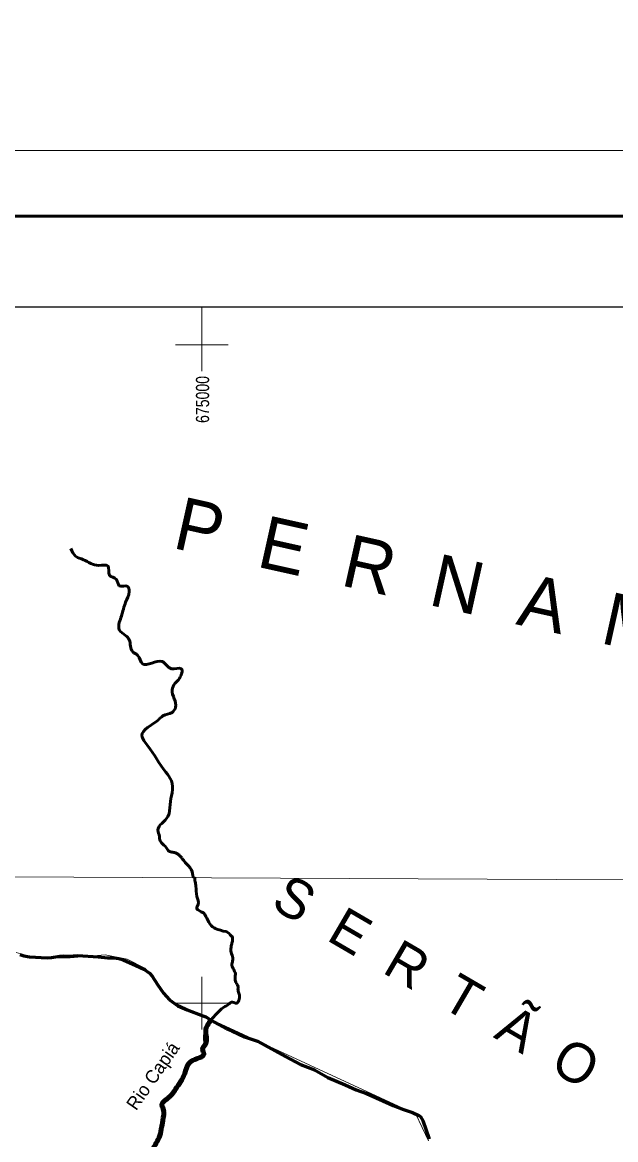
# Model space of a CAD drawing. Extents: x -1643653 to 4543381, y 1624270 to 13878484.
# Drawn here: x 668187 to 690719, y 8994810 to 9037250 of the extents above; entities that cross this region are included whole.
import ezdxf
from ezdxf.enums import TextEntityAlignment as Align

# ---------------------------------------------------------------- set-up
doc = ezdxf.new("R2010")
doc.units = 0
doc.header["$LTSCALE"] = 200
doc.linetypes.add('LONG_DASH_SHORT_DASH', pattern=[9.9, 6, -1.2, 1.5, -1.2])
for name, color, linetype, lineweight in [('1', 7, 'Continuous', 13), ('2', 7, 'Continuous', 13), ('24', 7, 'Continuous', 25), ('3', 7, 'Continuous', 13), ('58', 7, 'Continuous', 13), ('60', 7, 'Continuous', 13), ('7', 7, 'LONG_DASH_SHORT_DASH', 60), ('9', 7, 'Continuous', 90)]:
    doc.layers.add(name, color=color, linetype=linetype, lineweight=lineweight)
for name, color, linetype in [('42', 7, 'Continuous'), ('47', 7, 'Continuous'), ('49', 7, 'Continuous'), ('55', 7, 'Continuous')]:
    doc.layers.add(name, color=color, linetype=linetype)

msp = doc.modelspace()

# ---------------------------------------------------------------- linework, layer by layer
at = {"layer": '1'}
msp.add_lwpolyline([(565303.2, 9005146.6), (664889.8, 9004806.7), (719872.1, 9004543.9), (790635.8, 9004109)], dxfattribs=at)
at = {"layer": '2'}
for p, q in [((675000, 9024000), (675000, 9026438.8)), ((674000, 9025000), (676000, 9025000)), ((675000, 8999000), (675000, 9001000)), ((674000, 9000000), (676000, 9000000))]:
    msp.add_line(p, q, dxfattribs=at)
at = {"layer": '24', "lineweight": 53}
for points in [[(674726.7, 9004751), (674666.6, 9004817.9), (674653.2, 9004904.8), (674258.7, 9005480.2), (674171.8, 9005593.9), (674084.9, 9005660.8), (673971.2, 9005714.3), (673824.1, 9005741.1), (673750.6, 9005767.8), (673650.3, 9005908.3), (673469.7, 9006089), (673396.2, 9006242.8), (673389.5, 9006323.1), (673336, 9006563.9), (673714.2, 9007080), (673794.5, 9007534.9), (673874.7, 9007989.8), (673848, 9008444.8), (673634, 9008765.9), (672938.7, 9009782.8), (672724.7, 9010157.4), (673339.8, 9010746.1), (673527, 9010906.7), (673874.7, 9011040.5), (674008.4, 9011227.8), (673874.7, 9011896.8), (673981.7, 9012137.6), (674115.4, 9012271.4), (674222.4, 9012699.6), (673848, 9012699.6), (673500.3, 9012967.2), (672751.4, 9012886.9), (672564.2, 9013208), (672377, 9013341.8), (672243.3, 9013796.7), (672109.6, 9013957.3), (671868.9, 9014171.4), (671869.6, 9014455.6), (671949.9, 9014696.4), (672110.3, 9015231.6), (672244.1, 9015633), (672190.6, 9015820.4), (671869.6, 9015847.1), (671762.7, 9016088), (671495.2, 9016248.5), (671441.7, 9016596.4), (671094.1, 9016623.2), (670505.7, 9016837.2), (670211.5, 9016971), (670024.3, 9017265.4)], [(675154.1, 8998412.8), (675100.6, 8998680.4), (675187.5, 8999035), (675307.8, 8999295.9), (675575.3, 8999603.6), (675822.7, 8999831.1), (676043.3, 8999971.6), (676116.8, 9000031.8), (676324.1, 8999991.6), (676417.7, 9000145.5), (676424.4, 9000339.5), (676377.6, 9000486.7), (676377.6, 9000627.2), (676357.6, 9000680.7), (676277.3, 9000827.9), (676264, 9000914.9), (676270.6, 9001048.7), (676277.3, 9001122.2), (676243.9, 9001202.5), (676183.7, 9001339.3), (676157, 9001392.8), (676163.7, 9001566.7), (676177, 9001713.9), (676116.8, 9001928), (676110.2, 9002075.2), (676130.2, 9002209), (676163.7, 9002342.8), (676170.3, 9002389.6), (676150.3, 9002523.4), (676116.8, 9002550.2), (675949.7, 9002704), (675923, 9002710.7), (675515.1, 9002833.7), (675475, 9002853.7), (675113.9, 9003362.2), (675067.1, 9003422.4), (674940.1, 9003482.6), (674859.8, 9003542.8), (674819.7, 9003569.6), (674859.8, 9003736.8), (674819.7, 9004051.2), (674779.6, 9004439.2), (674752.9, 9004606.5), (674739.5, 9004773.7), (674742.2, 9004781.9)], [(673192.8, 8986819.2), (673266.9, 8987063), (672967.2, 8987378.4), (672888.4, 8987819.9), (673046.1, 8988482.3), (673345.7, 8989160.4), (673503.4, 8989586.2), (673377.3, 8989901.6), (673046.1, 8990153.9), (673014.5, 8990469.3), (673109.2, 8990705.9), (673156.5, 8990942.4), (672983, 8991115.9), (672793.8, 8991510.2), (672841.1, 8992330.2), (672841.1, 8992787.6), (672809.5, 8993118.7), (672683.4, 8993386.8), (672809.5, 8993733.8), (673077.6, 8994335.6), (673377.3, 8994887.9), (673519.2, 8995534.8), (673535, 8995976.6), (673487.7, 8996159.6), (673676.9, 8996349), (674008.1, 8996727.7), (674355, 8997327.2), (674512.7, 8997705.9), (674843.9, 8997895.2), (675080.4, 8998053), (675033.1, 8998242.4), (675144.3, 8998385.5)]]:
    msp.add_spline(points, degree=3, dxfattribs=at)
at = {"layer": '3'}
msp.add_lwpolyline([(842807.3, 9032387.8), (842807.3, 8883887.8), (553961.7, 8883887.8), (553961.7, 9032387.8)], close=True, dxfattribs=at)
at = {"layer": '3', "lineweight": 53}
msp.add_lwpolyline([(840307.3, 9029887.8), (840307.3, 8886387.8), (560211.7, 8886387.8), (560211.7, 9029887.8)], close=True, dxfattribs=at)
at = {"layer": '3', "lineweight": 25}
msp.add_lwpolyline([(563033.9, 9026438.8), (793061.1, 9026438.8), (793495.6, 8889836.8), (563468.3, 8889836.8)], close=True, dxfattribs=at)
at = {"layer": '58'}
msp.add_lwpolyline([(683605.6, 8994770.3), (683125.5, 8995783.3), (673896.3, 9000045.2), (673506.8, 9000434.9), (673228.6, 9000880.3), (672839, 9001325.7), (672171.3, 9001659.7), (671336.6, 9001826.7), (670001.1, 9001715.4), (668665.7, 9001715.4), (667953.5, 9001924.6)], dxfattribs=at)
at = {"layer": '60', "lineweight": 25}
msp.add_spline([(814781, 9009175.5), (814787.2, 9009173.4), (814796.9, 9009173.4), (814799.4, 9009172.4), (814805.1, 9009174.5), (814805.6, 9009176.5), (814811.7, 9009179.5), (814811.7, 9009179.5), (814801.5, 9009181), (814790.7, 9009181.5), (814784.1, 9009183.1), (814777.4, 9009185.1), (814778.4, 9009175.5)], degree=3, dxfattribs=at)
at = {"layer": '7'}
msp.add_lwpolyline([(668093.1, 9001836.3), (668244.3, 9001789.9), (668460.2, 9001759), (669127.8, 9001717.8), (669295.7, 9001729.2), (669615.5, 9001778.1), (669741.5, 9001789.9), (669941.5, 9001784.9), (670299.8, 9001804.4), (671060.9, 9001759.2), (671415.5, 9001717.4), (671657.5, 9001718.6), (671854, 9001684.6), (672015, 9001638.1), (672500.4, 9001430.7), (672799.2, 9001283), (673014.1, 9001129.5), (673119.7, 9001025.4), (673313.7, 9000701.2), (673543.2, 9000376.6), (673773.3, 9000119.8), (674094, 8999888.1), (674450.8, 8999736.6), (675045.9, 8999515.4), (675152, 8999479), (675299.7, 8999387.4), (675485.8, 8999269.7), (675948.3, 8999017.4), (676147.6, 8998938.2), (676626.5, 8998721.2), (677112.3, 8998555.8), (677401.4, 8998398.5), (678181.7, 8997966), (678753.5, 8997661.1), (679287.3, 8997456.5), (679791.4, 8997168.3), (680440.8, 8996888.6), (680868.3, 8996697.8), (681254.3, 8996559), (681874.7, 8996282.7), (682263.6, 8996108.4), (682659.2, 8995956.7), (683003.4, 8995837.6), (683247.7, 8995729), (683305.4, 8995683.4), (683391.2, 8995534.3), (683640.1, 8994841.9)], dxfattribs=at)
at = {"layer": '9'}
msp.add_spline([(673192.8, 8986819.2), (673266.9, 8987063), (672967.2, 8987378.4), (672888.4, 8987819.9), (673046.1, 8988482.3), (673345.7, 8989160.4), (673503.4, 8989586.2), (673377.3, 8989901.6), (673046.1, 8990153.9), (673014.5, 8990469.3), (673109.2, 8990705.9), (673156.5, 8990942.4), (672983, 8991115.9), (672793.8, 8991510.2), (672841.1, 8992330.2), (672841.1, 8992787.6), (672809.5, 8993118.7), (672683.4, 8993386.8), (672809.5, 8993733.8), (673077.6, 8994335.6), (673377.3, 8994887.9), (673519.2, 8995534.8), (673535, 8995976.6), (673487.7, 8996159.6), (673676.9, 8996349), (674008.1, 8996727.7), (674355, 8997327.2), (674512.7, 8997705.9), (674843.9, 8997895.2), (675080.4, 8998053), (675033.1, 8998242.4), (675150.3, 8998458.4), (675150.3, 8998951.2), (675361.3, 8999361.8)], degree=3, dxfattribs=at)

# ---------------------------------------------------------------- texts
at = {"layer": '42'}
msp.add_text('P  E  R  N  A  M  B  U  C  O', height=2000, rotation=347.459, dxfattribs=at).set_placement((673840.5, 9017296.2))
at = {"layer": '47', "width": 0.8}
msp.add_text('675000', height=500, rotation=90, dxfattribs=at).set_placement((675279.6, 9022925.4), align=Align.CENTER)
at = {"layer": '49'}
msp.add_text('Rio Capiá', height=500, rotation=55.175, dxfattribs=at).set_placement((673347.5, 8997088.6), align=Align.CENTER)
at = {"layer": '55'}
msp.add_text('S  E  R  T  Ã  O', height=1500, rotation=329.744, dxfattribs=at).set_placement((677573.1, 9003650.7))

doc.saveas('drawing.dxf')
